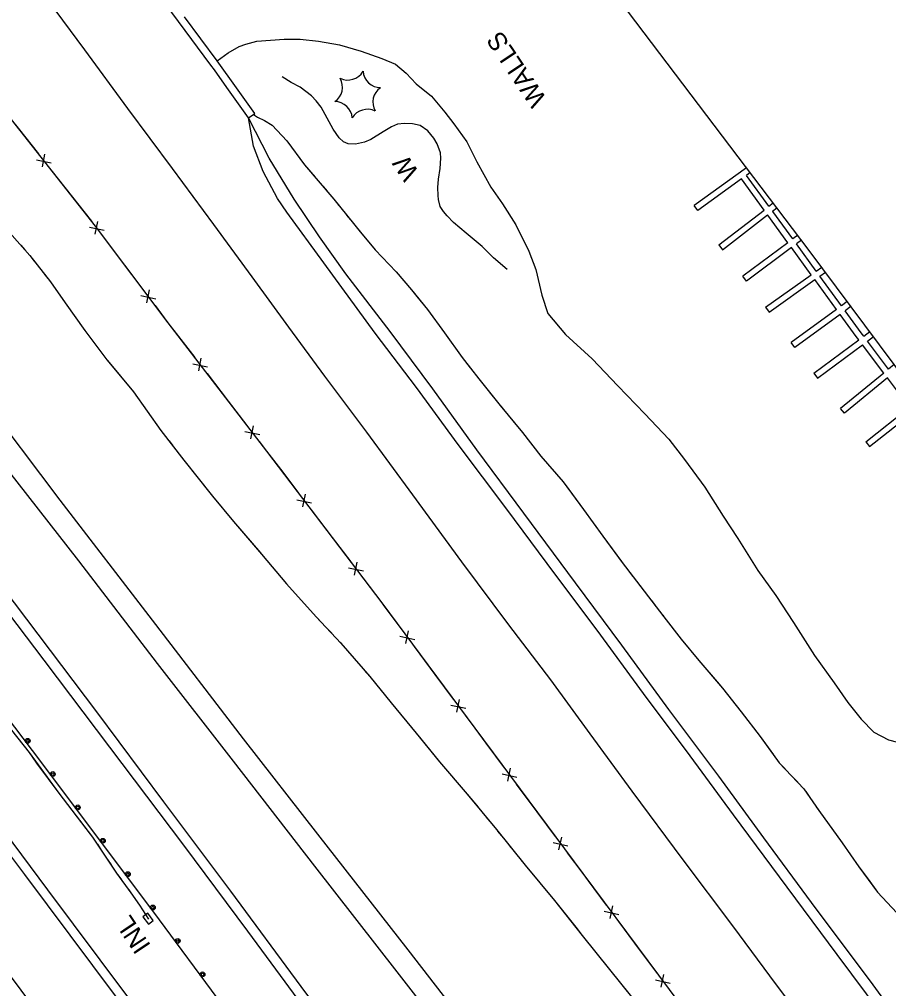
# Model space of a CAD drawing. Extents: x 353423 to 364002, y 127000 to 201942.
# Drawn here: x 357820.4 to 358103.2, y 134484.5 to 134799.8 of the extents above; entities that cross this region are included whole.
import ezdxf

# ---------------------------------------------------------------- set-up
doc = ezdxf.new("R2010")
doc.units = 0
for name, color, linetype in [('E_DTM_SlopeBottom', 7, 'Continuous'), ('E_DTM_SlopeTop', 7, 'Continuous'), ('E_FEN_Generic', 7, 'Continuous'), ('E_MISCPROP', 7, 'Continuous'), ('E_RDWY_Gravel', 7, 'Continuous'), ('E_STRUCT_WingWall', 7, 'Continuous')]:
    doc.layers.add(name, color=color, linetype=linetype)

msp = doc.modelspace()

# ---------------------------------------------------------------- linework, layer by layer
at = {"layer": 'E_DTM_SlopeBottom'}
for p, q in [((357825.98, 134754.1), (357830.82, 134753.18)), ((357828.63, 134755.97), (357827.86, 134751.81)), ((357843.19, 134732.24), (357848.01, 134731.22)), ((357845.88, 134734.05), (357845.03, 134729.91)), ((357859.95, 134709.98), (357864.77, 134708.96)), ((357862.64, 134711.79), (357861.78, 134707.65)), ((357876.83, 134687.8), (357881.66, 134686.82)), ((357879.5, 134689.64), (357878.69, 134685.49)), ((357893.79, 134665.7), (357898.62, 134664.72)), ((357896.47, 134667.54), (357895.65, 134663.39)), ((357910.68, 134643.55), (357915.5, 134642.55)), ((357913.36, 134645.37), (357912.52, 134641.23)), ((357927.53, 134621.36), (357932.35, 134620.36)), ((357930.21, 134623.19), (357929.38, 134619.04)), ((357944.25, 134599.11), (357949.07, 134598.05)), ((357946.96, 134600.9), (357946.07, 134596.77)), ((357960.85, 134576.73), (357965.66, 134575.67)), ((357963.55, 134578.52), (357962.67, 134574.39)), ((357980.15, 134556.15), (357979.27, 134552.01)), ((357977.45, 134554.35), (357982.26, 134553.3)), ((357996.75, 134533.77), (357995.87, 134529.64)), ((357994.05, 134531.98), (357998.87, 134530.93)), ((358013.38, 134511.43), (358012.51, 134507.29)), ((358010.68, 134509.63), (358015.5, 134508.58)), ((358030.04, 134489.1), (358029.17, 134484.96)), ((358027.34, 134487.3), (358032.16, 134486.25))]:
    msp.add_line(p, q, dxfattribs=at)
for points in [[(357447.21, 135217.01), (357483.92, 135174.33), (357519.83, 135132.37), (357549.54, 135096.93), (357579.24, 135062.41), (357597.79, 135040.52), (357621.03, 135013.52), (357648.32, 134981.45), (357673.52, 134950.39), (357705.77, 134910.59), (357734.92, 134872.77), (357758.85, 134841.87), (357790.03, 134802.64), (357817.81, 134767.3), (357845.11, 134732.58), (357868.77, 134701.15), (357900.84, 134659.37), (357938.33, 134610.02), (357968.56, 134569.24), (358003.7, 134521.89), (358046.03, 134465.14), (358085.2, 134412.11), (358092.67, 134402.56)], [(357979.14, 134718.42), (357974.7, 134722.3), (357970.96, 134725.9), (357965.74, 134730.3), (357961.7, 134733.79), (357959.65, 134735.91), (357958.45, 134737.34), (357957.3, 134738.99), (357956.78, 134741.23), (357956.69, 134742.51), (357956.59, 134745.12), (357956.83, 134747.84), (357957.29, 134751.33), (357957.54, 134754.67), (357957.47, 134756.41), (357956.35, 134759.37), (357955.28, 134761.18), (357953.32, 134763.58), (357950.84, 134765.26), (357948.38, 134765.82), (357945.74, 134765.93), (357943.5, 134765.7), (357941.46, 134764.89), (357938.77, 134763.26), (357934.78, 134760.77), (357932.73, 134759.87), (357929.83, 134759.24), (357927.35, 134759.31), (357925.84, 134759.97), (357924.51, 134761.24), (357922.56, 134764.06), (357918.58, 134771.27), (357917.02, 134773.33), (357915.49, 134774.95), (357911.77, 134777.77), (357908.84, 134779.33), (357905.87, 134781.15)], [(357813.47, 134772.81), (357817.81, 134767.3), (357820.47, 134763.91)], [(357820.47, 134763.91), (357826.62, 134756.08)], [(357830.69, 134750.91), (357837.69, 134742.01)], [(358057.01, 134751.58), (358039.95, 134739.3)], [(358058.21, 134749.99), (358056.94, 134749.07)], [(358055.31, 134747.9), (358041.12, 134737.68), (358039.95, 134739.3)], [(358062.69, 134737.81), (358055.31, 134747.9)], [(358064.27, 134739.04), (358056.94, 134749.07)], [(357837.69, 134742.01), (357843.85, 134734.18)], [(358048.01, 134726.47), (358062.69, 134737.81)], [(358064.27, 134739.04), (358065.69, 134740.13)], [(358065.45, 134737.42), (358066.89, 134738.53)], [(358072.04, 134728.38), (358065.53, 134737.31), (358065.45, 134737.42)], [(358048.01, 134726.47), (358049.23, 134724.89), (358063.87, 134736.2)], [(358070.44, 134727.18), (358063.92, 134736.13), (358063.87, 134736.2)], [(357847.84, 134728.95), (357854.65, 134719.91)], [(358073.67, 134729.6), (358072.04, 134728.38)], [(358074.87, 134728), (358073.22, 134726.76)], [(358070.44, 134727.18), (358055.84, 134716.23)], [(358071.62, 134725.56), (358057.04, 134714.63), (358055.84, 134716.23)], [(358078.03, 134716.77), (358071.62, 134725.56)], [(358079.66, 134717.93), (358073.22, 134726.76)], [(357854.65, 134719.91), (357860.64, 134711.95)], [(358079.66, 134717.93), (358081.46, 134719.21)], [(358063.21, 134706.25), (358078.03, 134716.77)], [(358080.83, 134716.31), (358082.66, 134717.61)], [(358087.88, 134706.64), (358080.83, 134716.31)], [(358063.21, 134706.25), (358064.37, 134704.62), (358079.2, 134715.15)], [(358086.26, 134705.46), (358079.2, 134715.15)], [(357864.6, 134706.7), (357868.77, 134701.15), (357871.44, 134697.68)], [(358089.79, 134708.04), (358087.88, 134706.64)], [(358090.98, 134706.43), (358089.06, 134705.03)], [(358086.26, 134705.46), (358071.5, 134694.67)], [(358087.44, 134703.85), (358072.68, 134693.05), (358071.5, 134694.67)], [(358093.51, 134695.56), (358092.7, 134696.63), (358087.44, 134703.85)], [(358095.11, 134696.75), (358094.31, 134697.82), (358089.06, 134705.03)], [(357871.44, 134697.68), (357877.5, 134689.78)], [(358095.11, 134696.75), (358097.1, 134698.23)], [(358096.32, 134695.15), (358098.29, 134696.62)], [(358078.92, 134684.68), (358093.51, 134695.56)], [(358078.92, 134684.68), (358080.11, 134683.08), (358094.72, 134693.96)], [(358101.65, 134684.77), (358094.72, 134693.96)], [(358103.2, 134686.03), (358096.32, 134695.15)], [(358105.05, 134687.55), (358103.2, 134686.03)], [(357881.51, 134684.56), (357888.4, 134675.58)], [(358101.65, 134684.77), (358087.58, 134673.26)], [(358102.86, 134683.17), (358088.85, 134671.72), (358087.58, 134673.26)], [(358110.03, 134673.66), (358102.86, 134683.17)], [(357888.4, 134675.58), (357894.47, 134667.68)], [(358095.76, 134662.39), (358110.03, 134673.66)], [(358095.76, 134662.39), (358097, 134660.82), (358111.24, 134672.07)], [(357898.47, 134662.46), (357900.84, 134659.37), (357905.34, 134653.45)], [(357905.34, 134653.45), (357911.36, 134645.52)], [(357915.34, 134640.28), (357922.19, 134631.27)], [(357922.19, 134631.27), (357928.21, 134623.34)], [(357932.19, 134618.1), (357938.33, 134610.02), (357939.03, 134609.07)], [(357939.03, 134609.07), (357944.96, 134601.08)], [(357948.88, 134595.79), (357955.62, 134586.69)], [(357955.62, 134586.69), (357961.55, 134578.7)], [(357965.47, 134573.41), (357968.56, 134569.24), (357972.22, 134564.32)], [(357972.22, 134564.32), (357978.15, 134556.32)], [(357982.07, 134551.04), (357988.82, 134541.95)], [(357988.82, 134541.95), (357994.76, 134533.95)], [(357998.68, 134528.66), (358003.7, 134521.89), (358005.43, 134519.58)], [(358005.43, 134519.58), (358011.38, 134511.6)], [(357862.4, 134505.42), (357864, 134506.62), (357862.21, 134509.02), (357860.6, 134507.83), (357862.4, 134505.42)], [(358015.32, 134506.32), (358022.09, 134497.24)], [(358022.09, 134497.24), (358028.04, 134489.26)]]:
    msp.add_lwpolyline(points, dxfattribs=at)
at = {"layer": 'E_DTM_SlopeTop'}
for points in [[(358028.18, 134392.9), (358000.01, 134428.74), (357971.76, 134464.97), (357946.87, 134497.14), (357917.54, 134534.71), (357893.29, 134565.79), (357863.7, 134604.36), (357833.71, 134643.36), (357808.08, 134677.2), (357781.71, 134710.97), (357753.68, 134747.73), (357728.91, 134779.61), (357698.53, 134817.83), (357671.38, 134851.83), (357641.27, 134889.51), (357615.87, 134921.19), (357589.3, 134953.78), (357562.9, 134986.28), (357534.84, 135020.47), (357508.93, 135051.35), (357481.06, 135084.46), (357451.01, 135119.99)], [(358015.83, 134396.91), (358001.99, 134414.45), (357983.82, 134437.86), (357965.64, 134461.22), (357943.39, 134489.93), (357916.54, 134524.34), (357890.09, 134558.45), (357865.41, 134590.28), (357839.77, 134623.71), (357813.43, 134657.28), (357784.59, 134694.35), (357763.33, 134721.42), (357737.87, 134753.77), (357715.04, 134782.71), (357691.82, 134812.02), (357664.99, 134845.65), (357648.47, 134866.2), (357606.79, 134918.02), (357578.03, 134953.3), (357547.68, 134989.99), (357520.1, 135023.14), (357487.3, 135062.25), (357456.58, 135098.83)], [(357977.82, 134396.88), (357958.54, 134422.67), (357937.8, 134450.55), (357912.15, 134485.18), (357889.18, 134516.14), (357867.47, 134545.21), (357845.65, 134574.49), (357822.86, 134604.71), (357799.27, 134635.73), (357778.06, 134663.09), (357754.89, 134693.15), (357731.12, 134723.68), (357709.34, 134751.55), (357682.99, 134784.59), (357663.12, 134809.6), (357641.05, 134837.24), (357614.41, 134870.4), (357588.41, 134902.48), (357563.16, 134933.33), (357538.99, 134962.88), (357511.05, 134996.54), (357478.65, 135035.31), (357446.49, 135073.61)], [(357974.16, 134396.1), (357951.61, 134426.34), (357920.26, 134468.55), (357894.74, 134503.14), (357873.91, 134531.11), (357849.85, 134563.01), (357828.45, 134591.29), (357805.06, 134622.18), (357779.3, 134655.69), (357757.3, 134684.52), (357729.97, 134719.61), (357707.76, 134748.07), (357682.69, 134779.79), (357659.63, 134808.9), (357634.32, 134840.62), (357606.44, 134875.39), (357581.64, 134906.11), (357555.07, 134938.37), (357530.82, 134968), (357503.23, 135001.27), (357472.85, 135037.8), (357445.41, 135070.33)], [(357465.4, 134979.05), (357490.38, 134948.82), (357518.96, 134914.24), (357546.89, 134880.05), (357573.33, 134847.31), (357596.96, 134817.81), (357627.11, 134780.22), (357652.81, 134747.57), (357678.27, 134715.22), (357702.18, 134685.1), (357730.12, 134648.27), (357753.59, 134617.25), (357781.22, 134581.13), (357803.81, 134551.17), (357829.63, 134516.66), (357855, 134482.62), (357884.54, 134443.43), (357918.34, 134398.65)], [(357466.77, 134971.22), (357496.12, 134935.88), (357519.61, 134907.22), (357542.21, 134879.44), (357563.78, 134852.86), (357589.5, 134821.12), (357620.69, 134782.05), (357647.32, 134748.72), (357670.23, 134719.99), (357697.4, 134685.16), (357720.41, 134655.43), (357749.27, 134617.5), (357772.27, 134587.4), (357799.22, 134551.92), (357822.09, 134521.58), (357851.61, 134482.1), (357881.34, 134442.45), (357903.85, 134412.37), (357914.23, 134398.54)], [(357439.16, 134967.62), (357472.27, 134927.59), (357500.6, 134893.06), (357526.57, 134861.27), (357553.57, 134827.85), (357584.12, 134789.83), (357612.76, 134754.1), (357644.02, 134714.49), (357674.67, 134675.6), (357697.76, 134645.92), (357725.08, 134610.34), (357751.48, 134576.06), (357778.34, 134540.41), (357803.25, 134507.54), (357832.69, 134468.11), (357862.73, 134427.71), (357882.4, 134401.63)], [(357895.02, 134767.76), (357887.97, 134777.65), (357883.88, 134783.41), (357882.77, 134784.9), (357872.16, 134799.19), (357859.48, 134816.37)], [(357827.25, 134809.38), (357841.61, 134789.96), (357855.57, 134770.88), (357870.09, 134751.34), (357883.57, 134733.05), (357896.05, 134716.12), (357907.97, 134699.74), (357919.73, 134683.7), (357933.38, 134665.54), (357948.29, 134645.11), (357964.28, 134623.3), (357979.6, 134602.82), (357993.17, 134584.91), (358006.05, 134567.35), (358019.68, 134548.73), (358036.28, 134526.4), (358052.44, 134504.95), (358066.64, 134485.71), (358083.64, 134463.08), (358099.08, 134442.23), (358117.38, 134417.42)], [(357895.02, 134767.76), (357897.06, 134769.21), (357890.01, 134779.1), (357885.9, 134784.87), (357884.78, 134786.39), (357874.17, 134800.67)], [(358163.43, 134391.47), (358150.5, 134408.62), (358132.32, 134433.51), (358115.93, 134455.83), (358100.82, 134476.39), (358086.5, 134495.6), (358070.22, 134517.5), (358052.71, 134540.97), (358038.63, 134560.17), (358023.43, 134580.48), (358008.36, 134601.08), (357994.63, 134619.4), (357979.04, 134640.51), (357963.15, 134661.54), (357949.64, 134680.07), (357936.23, 134697.77), (357919.48, 134720.64), (357907.44, 134737.14), (357904.42, 134741.6), (357899.78, 134750.31), (357896.65, 134758.61), (357895.02, 134767.76)], [(358168.48, 134390.5), (358157.23, 134405.74), (358145.03, 134422.26), (358128.12, 134445.25), (358112.08, 134466.66), (358098.25, 134485.65), (358078.18, 134512.53), (358062.63, 134533.55), (358047.95, 134553.55), (358031.72, 134575.33), (358016.45, 134596.26), (358001.41, 134616.53), (357984.53, 134639.15), (357969.21, 134659.75), (357954.95, 134679.66), (357941.03, 134698.29), (357926.65, 134717.08), (357918.09, 134729.04), (357909.78, 134741.32), (357901.66, 134754.67), (357895.02, 134767.76)]]:
    msp.add_lwpolyline(points, dxfattribs=at)
at = {"layer": 'E_FEN_Generic'}
for centre, start, end in [((357927.3, 134785.81), 244.0491, 329.814), ((357937.96, 134783.34), 184.0491, 269.814), ((357919.83, 134777.81), 304.0491, 29.814), ((357941.15, 134772.87), 124.0491, 209.814), ((357923.02, 134767.35), 4.0491, 89.814), ((357933.68, 134764.87), 64.0491, 149.814)]:
    msp.add_arc(centre, 5.72, start, end, dxfattribs=at)
at = {"layer": 'E_MISCPROP'}
for points in [[(357884.78, 134786.39), (357888.36, 134788.94), (357891.89, 134791), (357894.14, 134791.8), (357897.71, 134792.7), (357902.14, 134793.12), (357906.61, 134793.42), (357911.77, 134793.36), (357917.71, 134792.75), (357924.61, 134791.5), (357931.62, 134789.5), (357938.33, 134787.13), (357942.83, 134785.28), (357946.26, 134782.34), (357949.55, 134778.82), (357954.53, 134774.85), (357958.85, 134769.61), (357961.73, 134765.82), (357966.03, 134759.97), (357969.29, 134753.48), (357973.82, 134745.22), (357977.61, 134739.84), (357981.93, 134732.99), (357986.16, 134724.41), (357988.4, 134718.49), (357990.37, 134710.09), (357992.36, 134704.18), (357998.13, 134697.29), (358006.76, 134689.42), (358015.16, 134680.57), (358023.93, 134671.54), (358031.72, 134663.2), (358036.84, 134656.62), (358043.41, 134647.61), (358049.4, 134638.24), (358054.17, 134630.89), (358060.71, 134620.56), (358066.53, 134612.43), (358072.28, 134603.57), (358079.1, 134592.89)], [(357772.53, 134630.48), (357784.94, 134614.25), (357827.25, 134558.33), (357865.88, 134506.84), (357903.41, 134456.12), (357949.51, 134394.49)], [(357772.53, 134630.48), (357784.94, 134614.25), (357827.25, 134558.33), (357865.88, 134506.84), (357903.41, 134456.12), (357949.51, 134394.49)], [(358079.1, 134592.89), (358085.48, 134584.01), (358089.98, 134577.61), (358094.34, 134572.17), (358098.44, 134567.93), (358103.17, 134565.46), (358106.08, 134564.68)]]:
    msp.add_lwpolyline(points, dxfattribs=at)
for centre, radius in [((357823.11, 134565.11), 0.79), ((357823.14, 134565.08), 0.398), ((357831.28, 134554.28), 0.79), ((357831.3, 134554.24), 0.398), ((357839.42, 134543.43), 0.79), ((357839.44, 134543.4), 0.398), ((357847.56, 134532.58), 0.79), ((357847.58, 134532.55), 0.398), ((357855.7, 134521.73), 0.79), ((357855.72, 134521.7), 0.398), ((357863.84, 134510.88), 0.79), ((357863.86, 134510.85), 0.398), ((357871.93, 134499.99), 0.79), ((357871.96, 134499.96), 0.398), ((357880, 134489.09), 0.79), ((357880.02, 134489.06), 0.398)]:
    msp.add_circle(centre, radius, dxfattribs=at)
at = {"layer": 'E_RDWY_Gravel'}
msp.add_lwpolyline([(358332.15, 134382.33), (358183.85, 134581.8), (358077.08, 134725.09), (357967.65, 134869.51), (357852.14, 135017.13), (357694.09, 135207.52), (357601.28, 135315.73)], dxfattribs=at)
at = {"layer": 'E_STRUCT_WingWall'}
for points in [[(357752.52, 134809.88), (357762.8, 134797.22), (357771.02, 134787.87), (357778.98, 134778.04), (357785.99, 134769.51), (357793.74, 134759.56), (357801.35, 134749.12), (357808.58, 134739.67), (357816.5, 134731.37), (357823.8, 134723.04), (357830.55, 134714.4), (357835.37, 134707.66), (357841.7, 134698.61), (357848.88, 134689.05), (357857.57, 134678.7), (357866.45, 134666.12), (357873.88, 134656.46), (357883.28, 134644.74), (357890.04, 134636.42), (357899.18, 134625.85), (357907.31, 134616.22), (357917.02, 134605.48)], [(357896.65, 134768.92), (357897.86, 134767.98), (357900.15, 134766.89), (357902.67, 134765.46), (357907.41, 134760.29), (357913.16, 134752.54), (357922.69, 134741.39), (357931.41, 134730.58), (357936.17, 134724.8), (357943.05, 134717.64), (357948.02, 134711.85), (357953.22, 134705.43), (357958.72, 134697.82), (357964.46, 134689.82), (357969.89, 134682.9), (357976.85, 134674.21), (357984.09, 134665.39), (357990.09, 134657.67), (357997.38, 134649.38), (358004, 134640.37), (358010.26, 134631.74), (358016.52, 134623.15), (358023.71, 134613.75), (358030.14, 134605.48), (358035.69, 134598.19), (358041.49, 134591.22), (358049.23, 134582.18), (358055.26, 134574.55), (358061.46, 134566.53), (358067.63, 134557.9), (358075.67, 134549.52), (358080.48, 134542.45), (358088.14, 134531.92), (358093.51, 134524.14), (358099.57, 134515.88), (358105.88, 134509.15)], [(357896.65, 134768.92), (357897.86, 134767.98), (357900.15, 134766.89), (357902.67, 134765.46), (357907.41, 134760.29), (357913.16, 134752.54), (357916.65, 134748.46)], [(357919.25, 134745.42), (357920.55, 134743.9)], [(357923.13, 134740.84), (357924.39, 134739.29)], [(357926.9, 134736.17), (357928.16, 134734.62)], [(357930.67, 134731.51), (357931.41, 134730.58), (357936.17, 134724.8), (357943.05, 134717.64), (357948.02, 134711.85), (357949.76, 134709.7)], [(357820.85, 134726.4), (357822.17, 134724.9)], [(357824.74, 134721.83), (357825.97, 134720.26)], [(357828.43, 134717.11), (357829.66, 134715.53)], [(357832.04, 134712.31), (357835.37, 134707.66), (357841.7, 134698.61), (357848.88, 134689.05), (357849.06, 134688.84)], [(357949.76, 134709.7), (357953.22, 134705.43), (357958.72, 134697.82), (357964.46, 134689.82), (357967.09, 134686.46)], [(357849.06, 134688.84), (357857.57, 134678.7), (357866.45, 134666.12), (357866.67, 134665.83)], [(357969.57, 134683.31), (357969.89, 134682.9), (357970.81, 134681.75)], [(357973.31, 134678.63), (357974.56, 134677.07)], [(357977.06, 134673.95), (357978.33, 134672.4)], [(357980.87, 134669.31), (357984.09, 134665.39), (357990.09, 134657.67), (357997.38, 134649.38), (357999.23, 134646.88)], [(357869.11, 134662.66), (357870.33, 134661.08)], [(357872.77, 134657.9), (357873.88, 134656.46), (357873.99, 134656.32)], [(357876.49, 134653.2), (357877.74, 134651.64)], [(357880.25, 134648.52), (357883.28, 134644.74), (357890.04, 134636.42), (357898.83, 134626.26)], [(357999.23, 134646.88), (358004, 134640.37), (358010.26, 134631.74), (358016.31, 134623.44)], [(357898.83, 134626.26), (357899.18, 134625.85), (357907.31, 134616.22), (357917.02, 134605.48), (357917.96, 134604.47)], [(358018.73, 134620.26), (358019.94, 134618.67)], [(358022.37, 134615.49), (358023.59, 134613.9)], [(358026.04, 134610.74), (358027.27, 134609.17)], [(357917.02, 134605.48), (357924.98, 134596.92), (357934.43, 134585.98), (357941.36, 134577.49), (357949.56, 134567.61), (357957.08, 134558.29), (357966.14, 134547.76), (357975.63, 134536.2), (357984.99, 134524.67), (357994.48, 134513.19), (358003.55, 134501.8), (358012.43, 134490.74), (358021.87, 134478.93), (358028.62, 134468.8), (358035.99, 134458.57), (358040.88, 134451.33), (358052.15, 134436.96), (358059.29, 134428.8), (358066.67, 134420.38), (358072.82, 134412.37), (358079.03, 134405.11), (358089.49, 134391.97)], [(358029.73, 134606.01), (358030.14, 134605.48), (358035.69, 134598.19), (358041.49, 134591.22), (358048.06, 134583.55)], [(357920.68, 134601.54), (357922.04, 134600.08)], [(357924.77, 134597.15), (357924.98, 134596.92), (357926.08, 134595.64)], [(357928.7, 134592.61), (357930.01, 134591.1)], [(357932.62, 134588.07), (357934.43, 134585.98), (357941.36, 134577.49), (357949.56, 134567.61), (357951.09, 134565.72)], [(358048.06, 134583.55), (358049.23, 134582.18), (358055.26, 134574.55), (358061.46, 134566.53), (358065.73, 134560.56)], [(357808.41, 134580.87), (357813.64, 134573.79), (357823.56, 134561.26), (357826.05, 134557.86)], [(357813.64, 134573.79), (357823.56, 134561.26), (357833.21, 134548.08), (357844.27, 134533.7), (357852.06, 134522.05), (357856.72, 134515.65), (357859.47, 134511.66), (357862.49, 134507.12)], [(357951.09, 134565.72), (357957.08, 134558.29), (357966.14, 134547.76), (357969.67, 134543.46)], [(357826.05, 134557.86), (357833.21, 134548.08), (357843.5, 134534.7)], [(358068.14, 134557.38), (358069.52, 134555.93)], [(358072.29, 134553.04), (358073.67, 134551.6)], [(358076.3, 134548.6), (358077.42, 134546.94)], [(358079.67, 134543.64), (358080.48, 134542.45), (358088.14, 134531.92), (358093.51, 134524.14), (358096.52, 134520.04)], [(357972.21, 134540.36), (357973.48, 134538.82)], [(357976.01, 134535.72), (357977.27, 134534.17)], [(357845.79, 134531.42), (357846.9, 134529.76)], [(357979.79, 134531.07), (357981.06, 134529.51)], [(357849.13, 134526.43), (357850.24, 134524.77)], [(357983.58, 134526.41), (357984.99, 134524.67), (357994.48, 134513.19), (358001.87, 134503.91)], [(357852.49, 134521.46), (357853.66, 134519.85)], [(358096.52, 134520.04), (358099.57, 134515.88), (358105.88, 134509.15), (358112.67, 134502.16), (358115.98, 134498.58)], [(357856.02, 134516.61), (357856.72, 134515.65), (357859.47, 134511.66), (357862.49, 134507.12)], [(358001.87, 134503.91), (358003.55, 134501.8), (358012.43, 134490.74), (358020, 134481.27)]]:
    msp.add_lwpolyline(points, dxfattribs=at)

# ---------------------------------------------------------------- texts
at = {"layer": 'E_DTM_SlopeBottom'}
for s, p in [('WALLS', (357992.2, 134773.88)), ('W', (357950.7, 134749.93)), ('INL', (357863.37, 134498.47))]:
    msp.add_text(s, height=6, rotation=123.8377, dxfattribs=at).set_placement(p)

doc.saveas('drawing.dxf')
